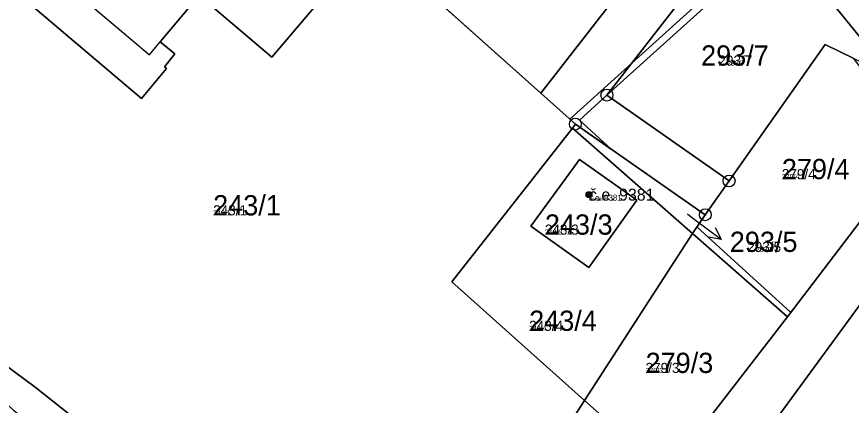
# Model space of a CAD drawing. Extents: x -759873 to -758487, y -975024 to -973516.
# Drawn here: x -759134.5 to -759064.4, y -974394.8 to -974362.2 of the extents above; entities that cross this region are included whole.
import ezdxf

# ---------------------------------------------------------------- set-up
doc = ezdxf.new("R2010")
doc.units = 0
for name, color, linetype in [('KAT_02_hranice parcel', 7, 'Continuous'), ('KAT_03_1000_st čísla parcelní', 7, 'Continuous'), ('KAT_03_1000_čísla parcelní', 7, 'Continuous'), ('KAT_03_1000_čísla popisná', 7, 'Continuous'), ('KAT_03_250_st čísla parcelní', 7, 'Continuous'), ('KAT_03_250_čísla parcelní', 7, 'Continuous'), ('KAT_03_250_čísla popisná', 7, 'Continuous'), ('KAT_03_500_st čísla parcelní', 7, 'Continuous'), ('KAT_03_500_čísla parcelní', 7, 'Continuous'), ('KAT_03_500_čísla popisná', 7, 'Continuous'), ('KAT_04_vnitřní kresba', 7, 'Continuous'), ('KAT_07_1000_značky budov', 7, 'Continuous'), ('KAT_07_250_značky budov', 7, 'Continuous'), ('KAT_07_500_značky budov', 7, 'Continuous'), ('KAT_10_věcná břemena', 7, 'Continuous'), ('KAT_11_značky bodu BP', 7, 'Continuous'), ('KAT_12_pomocná šipka', 7, 'Continuous'), ('KAT_14_plocha_budovy', 7, 'Continuous'), ('KAT_14_plocha_pozemek', 7, 'Continuous')]:
    doc.layers.add(name, color=color, linetype=linetype)

msp = doc.modelspace()

# ---------------------------------------------------------------- linework, layer by layer
at = {"layer": 'KAT_02_hranice parcel'}
for p, q in [((-759090.51, -974368.61), (-759115.29, -974346.47)), ((-759087.6, -974371.21), (-759090.51, -974368.61)), ((-759087.85, -974371.54), (-759087.6, -974371.21)), ((-759077.77, -974380.4), (-759087.85, -974371.54)), ((-759076.68, -974378.83), (-759087.6, -974371.21)), ((-759074.68, -974375.99), (-759076.68, -974378.83)), ((-759069.78, -974387.41), (-759061.52, -974376.58)), ((-759086.82, -974394.42), (-759077.77, -974380.4)), ((-759069.78, -974387.41), (-759077.77, -974380.4)), ((-759089.09, -974397.95), (-759086.82, -974394.42))]:
    msp.add_line(p, q, dxfattribs=at)
for points in [[(-759090.51, -974368.61), (-759075.8, -974349.7), (-759079.45, -974344.13)], [(-759121.24, -974365.32), (-759122.11, -974366.39), (-759121.96, -974366.53), (-759124.06, -974369.05), (-759133.19, -974361.34), (-759131.11, -974358.85), (-759122.46, -974348.54), (-759108.61, -974360.31), (-759113.09, -974365.59), (-759119.2, -974360.38), (-759122.47, -974364.3), (-759121.24, -974365.32)], [(-759074.68, -974375.99), (-759084.95, -974368.78), (-759072.61, -974352.91), (-759060.96, -974367.26)], [(-759064.2, -974365.69), (-759066.62, -974364.52), (-759074.68, -974375.99)], [(-759086.82, -974394.42), (-759097.98, -974384.46), (-759087.85, -974371.54)], [(-759082.42, -974377.6), (-759083.32, -974376.96), (-759087.26, -974374.2), (-759088.38, -974375.73), (-759091.33, -974379.79), (-759086.47, -974383.27), (-759082.42, -974377.6)], [(-759061.52, -974376.58), (-759058.24, -974378.96), (-759093.33, -974426.86), (-759081.81, -974435.94), (-759082.1, -974437)], [(-759101.95, -974417.87), (-759125.43, -974399.29), (-759132.98, -974393.31), (-759152.45, -974378.9)], [(-759076.68, -974378.83), (-759077.6, -974380.14), (-759077.77, -974380.4)], [(-759086.82, -974394.42), (-759083.9, -974397.03), (-759076.55, -974396.16), (-759069.78, -974387.41)]]:
    msp.add_lwpolyline(points, dxfattribs=at)
at = {"layer": 'KAT_03_1000_čísla popisná'}
msp.add_circle((-759086.45, -974377.14), 0.25, dxfattribs=at)
at = {"layer": 'KAT_03_250_čísla popisná'}
msp.add_circle((-759086.45, -974377.14), 0.0625, dxfattribs=at)
at = {"layer": 'KAT_03_500_čísla popisná'}
msp.add_circle((-759086.45, -974377.14), 0.125, dxfattribs=at)
at = {"layer": 'KAT_04_vnitřní kresba'}
for p, q in [((-759131.11, -974358.85), (-759123.37, -974365.38)), ((-759123.37, -974365.38), (-759122.47, -974364.3))]:
    msp.add_line(p, q, dxfattribs=at)
at = {"layer": 'KAT_07_1000_značky budov'}
msp.add_circle((-759086.457, -974377.139), 0.175, dxfattribs=at)
at = {"layer": 'KAT_07_250_značky budov'}
msp.add_circle((-759086.452, -974377.14), 0.0437, dxfattribs=at)
at = {"layer": 'KAT_07_500_značky budov'}
msp.add_circle((-759086.453, -974377.14), 0.0875, dxfattribs=at)
at = {"layer": 'KAT_10_věcná břemena'}
for points in [[(-759088.07, -974370.79), (-759087.6, -974371.21), (-759084.55, -974373.34), (-759087.26, -974370.87), (-759084.95, -974368.78), (-759070.39, -974355.64), (-759067.65, -974353.16), (-759063.45, -974349.37), (-759063.94, -974349.01), (-759068.03, -974352.7), (-759070.77, -974355.18), (-759082.85, -974366.08)], [(-759077.77, -974380.4), (-759069.78, -974387.41), (-759069.5, -974387.04), (-759077.4, -974379.85)]]:
    msp.add_lwpolyline(points, close=True, dxfattribs=at)
at = {"layer": 'KAT_11_značky bodu BP'}
for centre, radius in [((-759084.95, -974368.78), 0.5), ((-759084.95, -974368.78), 0.0303), ((-759087.6, -974371.21), 0.5), ((-759087.6, -974371.21), 0.0303), ((-759074.68, -974375.99), 0.5), ((-759074.68, -974375.99), 0.0303), ((-759076.68, -974378.83), 0.5), ((-759076.68, -974378.83), 0.0303)]:
    msp.add_circle(centre, radius, dxfattribs=at)
at = {"layer": 'KAT_12_pomocná šipka'}
for p, q in [((-759078.18, -974378.75), (-759077.72, -974379.11)), ((-759077.72, -974379.11), (-759075.323, -974380.916)), ((-759075.323, -974380.916), (-759075.822, -974379.913)), ((-759075.323, -974380.916), (-759076.424, -974380.713))]:
    msp.add_line(p, q, dxfattribs=at)
at = {"layer": 'KAT_14_plocha_budovy'}
for points in [[(-759131.11, -974358.85), (-759123.37, -974365.38), (-759122.47, -974364.3), (-759119.2, -974360.38), (-759113.09, -974365.59), (-759108.61, -974360.31), (-759122.46, -974348.54)], [(-759088.38, -974375.73), (-759091.33, -974379.79), (-759086.47, -974383.27), (-759082.42, -974377.6), (-759083.32, -974376.96), (-759087.26, -974374.2)]]:
    msp.add_lwpolyline(points, close=True, dxfattribs=at)
at = {"layer": 'KAT_14_plocha_pozemek'}
for points in [[(-759087.1, -974327.84), (-759105.25, -974307.13), (-759127.78, -974329.56), (-759113.77, -974344.59), (-759115.29, -974346.47), (-759090.51, -974368.61), (-759075.8, -974349.7), (-759079.45, -974344.13)], [(-759076.68, -974378.83), (-759074.68, -974375.99), (-759084.95, -974368.78), (-759072.61, -974352.91), (-759060.96, -974367.26), (-759057.32, -974369.03), (-759056.37, -974366.99), (-759070.29, -974349.93), (-759074.99, -974338.96), (-759079.48, -974333.82), (-759079.47, -974336.54), (-759079.45, -974344.13), (-759075.8, -974349.7), (-759090.51, -974368.61), (-759087.6, -974371.21)], [(-759090.51, -974368.61), (-759115.29, -974346.47), (-759121.28, -974341.12), (-759136.75, -974359.69), (-759152.45, -974378.9), (-759132.98, -974393.31), (-759125.43, -974399.29), (-759101.95, -974417.87), (-759100.34, -974415.37), (-759089.09, -974397.95), (-759086.82, -974394.42), (-759097.98, -974384.46), (-759087.85, -974371.54), (-759087.6, -974371.21)], [(-759121.24, -974365.32), (-759122.11, -974366.39), (-759121.96, -974366.53), (-759124.06, -974369.05), (-759133.19, -974361.34), (-759131.11, -974358.85), (-759122.46, -974348.54), (-759108.61, -974360.31), (-759113.09, -974365.59), (-759119.2, -974360.38), (-759122.47, -974364.3)], [(-759121.24, -974365.32), (-759122.47, -974364.3), (-759119.2, -974360.38), (-759113.09, -974365.59), (-759108.61, -974360.31), (-759122.46, -974348.54), (-759131.11, -974358.85), (-759133.19, -974361.34), (-759124.06, -974369.05), (-759121.96, -974366.53), (-759122.11, -974366.39)], [(-759060.96, -974367.26), (-759072.61, -974352.91), (-759084.95, -974368.78), (-759074.68, -974375.99), (-759066.62, -974364.52), (-759064.2, -974365.69)], [(-759077.6, -974380.14), (-759077.77, -974380.4), (-759069.78, -974387.41), (-759061.52, -974376.58), (-759061.03, -974373.59), (-759061.25, -974370.57), (-759062.54, -974367.9), (-759064.2, -974365.69), (-759066.62, -974364.52), (-759074.68, -974375.99), (-759076.68, -974378.83)], [(-759077.77, -974380.4), (-759087.85, -974371.54), (-759097.98, -974384.46), (-759086.82, -974394.42)], [(-759077.77, -974380.4), (-759077.6, -974380.14), (-759076.68, -974378.83), (-759087.6, -974371.21), (-759087.85, -974371.54)], [(-759082.42, -974377.6), (-759083.32, -974376.96), (-759087.26, -974374.2), (-759088.38, -974375.73), (-759091.33, -974379.79), (-759086.47, -974383.27)], [(-759082.42, -974377.6), (-759086.47, -974383.27), (-759091.33, -974379.79), (-759088.38, -974375.73), (-759087.26, -974374.2), (-759083.32, -974376.96)], [(-759089.09, -974397.95), (-759084.64, -974401.73), (-759085.22, -974407.61), (-759090.74, -974414.83), (-759093.21, -974416.46), (-759096.02, -974416.88), (-759099.33, -974416.17), (-759100.34, -974415.37), (-759101.95, -974417.87), (-759103.4, -974420.2), (-759101.64, -974421.6), (-759097.66, -974424.74), (-759082.1, -974437), (-759081.81, -974435.94), (-759093.33, -974426.86), (-759058.24, -974378.96), (-759061.52, -974376.58), (-759069.78, -974387.41), (-759076.55, -974396.16), (-759083.9, -974397.03), (-759086.82, -974394.42)], [(-759101.95, -974417.87), (-759125.43, -974399.29), (-759132.98, -974393.31), (-759152.45, -974378.9), (-759134.79, -974395.25), (-759118.43, -974408.25), (-759110.46, -974414.59), (-759103.4, -974420.2)], [(-759069.78, -974387.41), (-759077.77, -974380.4), (-759086.82, -974394.42), (-759083.9, -974397.03), (-759076.55, -974396.16)]]:
    msp.add_lwpolyline(points, close=True, dxfattribs=at)
msp.add_lwpolyline([(-759058.24, -974378.96), (-759093.33, -974426.86), (-759081.81, -974435.94), (-759082.1, -974437), (-759088.9, -974462.24), (-759091.57, -974460.59), (-759094.03, -974469.33), (-759139.87, -974435.29), (-759151.23, -974441.95), (-759159.88, -974450.84), (-759164.42, -974455.5), (-759159.14, -974477.67)], dxfattribs=at)

# ---------------------------------------------------------------- texts
at = {"layer": 'KAT_03_1000_st čísla parcelní'}
msp.add_text('243/3', height=1.7, dxfattribs=at).set_placement((-759090.16, -974380.5))
at = {"layer": 'KAT_03_1000_čísla parcelní'}
for s, p in [('293/7', (-759077.033, -974366.299)), ('279/4', (-759070.25, -974375.84)), ('243/1', (-759118.03, -974378.88)), ('293/5', (-759074.623, -974381.95)), ('243/4', (-759091.48, -974388.58)), ('279/3', (-759081.7, -974392.12))]:
    msp.add_text(s, height=1.7, dxfattribs=at).set_placement(p)
at = {"layer": 'KAT_03_1000_čísla popisná'}
msp.add_text('č.e. 9381', height=1, dxfattribs=at).set_placement((-759086.45, -974377.64))
at = {"layer": 'KAT_03_250_st čísla parcelní'}
msp.add_text('243/3', height=0.425, dxfattribs=at).set_placement((-759090.16, -974380.5))
at = {"layer": 'KAT_03_250_čísla parcelní'}
for s, p in [('293/7', (-759074.845, -974366.299)), ('279/4', (-759070.25, -974375.84)), ('243/1', (-759118.03, -974378.88)), ('293/5', (-759072.431, -974381.95)), ('243/4', (-759091.48, -974388.58)), ('279/3', (-759081.7, -974392.12))]:
    msp.add_text(s, height=0.425, dxfattribs=at).set_placement(p)
at = {"layer": 'KAT_03_250_čísla popisná'}
msp.add_text('č.e. 9381', height=0.25, dxfattribs=at).set_placement((-759086.45, -974377.64))
at = {"layer": 'KAT_03_500_st čísla parcelní'}
msp.add_text('243/3', height=0.85, dxfattribs=at).set_placement((-759090.16, -974380.5))
at = {"layer": 'KAT_03_500_čísla parcelní'}
for s, p in [('293/7', (-759075.575, -974366.299)), ('279/4', (-759070.25, -974375.84)), ('243/1', (-759118.03, -974378.88)), ('293/5', (-759073.161, -974381.95)), ('243/4', (-759091.48, -974388.58)), ('279/3', (-759081.7, -974392.12))]:
    msp.add_text(s, height=0.85, dxfattribs=at).set_placement(p)
at = {"layer": 'KAT_03_500_čísla popisná'}
msp.add_text('č.e. 9381', height=0.5, dxfattribs=at).set_placement((-759086.45, -974377.64))

doc.saveas('drawing.dxf')
